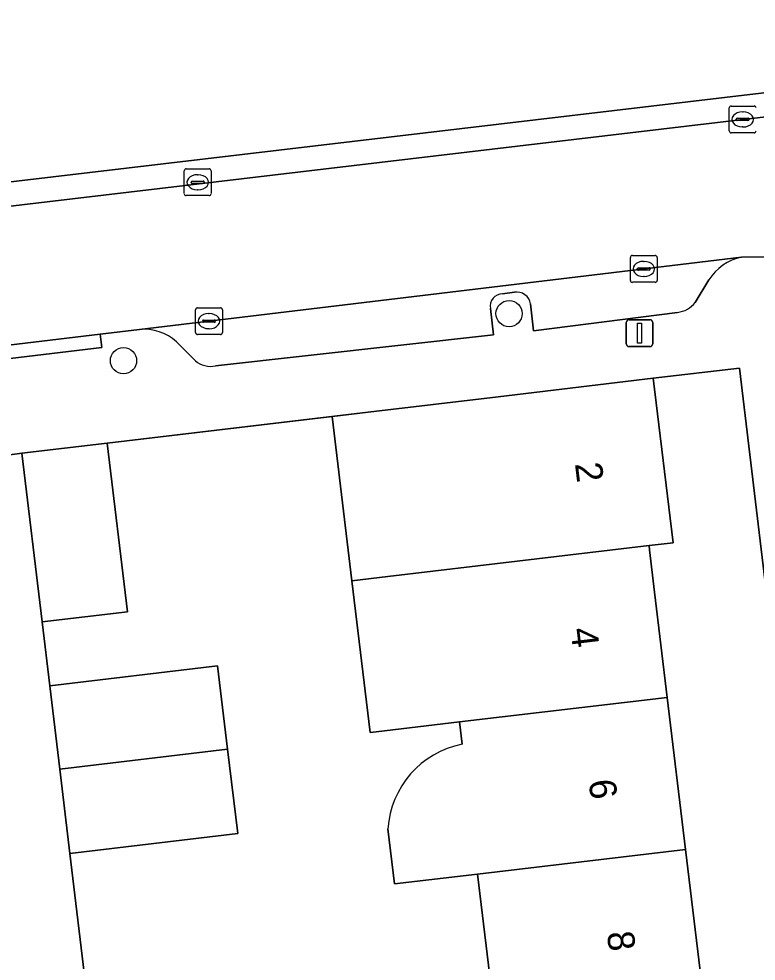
# Model space of a CAD drawing. Extents: x 162073 to 163043, y 381818 to 382561.
# Drawn here: x 162252.72 to 162280.2, y 382297.12 to 382332.25 of the extents above; entities that cross this region are included whole.
import ezdxf

# ---------------------------------------------------------------- set-up
doc = ezdxf.new("R2010")
doc.units = 0
for name, color, linetype in [('IMGEO_Boom', 7, 'Continuous'), ('IMGEO_Erf', 7, 'Continuous'), ('IMGEO_Groenvoorziening', 7, 'Continuous'), ('IMGEO_Kolk', 7, 'Continuous'), ('IMGEO_Lichtmast', 7, 'Continuous'), ('IMGEO_Muur', 7, 'Continuous'), ('IMGEO_Pand', 7, 'Continuous'), ('IMGEO_Pand_nummerreeks', 7, 'Continuous'), ('IMGEO_Parkeervlak_open', 7, 'Continuous'), ('IMGEO_Rijbaan_lokaal_open', 7, 'Continuous'), ('IMGEO_Voetpad_open', 7, 'Continuous')]:
    doc.layers.add(name, color=color, linetype=linetype)

msp = doc.modelspace()

# ---------------------------------------------------------------- linework, layer by layer
at = {"layer": 'IMGEO_Boom'}
for centre in [(162270.991, 382321.263), (162256.616, 382319.509)]:
    msp.add_circle(centre, 0.489, dxfattribs=at)
at = {"layer": 'IMGEO_Erf'}
msp.add_lwpolyline([(162279.582, 382319.233), (162276.366, 382318.851), (162277.101, 382312.721), (162276.208, 382312.615), (162276.227, 382312.455), (162276.416, 382310.884), (162276.887, 382306.952), (162277.565, 382301.292), (162278.244, 382295.633), (162278.923, 382289.973), (162279.619, 382284.165), (162283.713, 382284.654)], close=True, dxfattribs=at)
for points in [[(162269.237, 382305.208), (162269.137, 382306.04), (162266.037, 382305.675), (162265.813, 382305.649), (162265.134, 382311.301), (162264.398, 382317.43), (162256.006, 382316.433), (162256.76, 382310.152), (162253.583, 382309.77), (162253.869, 382307.387), (162260.124, 382308.139), (162260.498, 382305.023), (162260.875, 382301.884), (162254.62, 382301.132), (162255.229, 382296.069)], [(162269.818, 382300.371), (162266.719, 382300.002), (162266.472, 382302.058)], [(162270.498, 382294.711), (162269.818, 382300.371)]]:
    msp.add_lwpolyline(points, dxfattribs=at)
msp.add_arc((162269.908, 382301.83), 3.444, 101.2388, 176.2093, dxfattribs=at)
at = {"layer": 'IMGEO_Groenvoorziening'}
msp.add_lwpolyline([(162221.59, 382342.976), (162223.951, 382329.142), (162224.854, 382322.916), (162294.267, 382331.127), (162317.559, 382333.882), (162315.279, 382353.171), (162313.668, 382365.212), (162306.255, 382425.322)], dxfattribs=at)
at = {"layer": 'IMGEO_Kolk'}
for p, q in [((162279.199, 382328.077), (162279.199, 382328.929)), ((162279.274, 382329.003), (162280.126, 382329.003)), ((162279.687, 382328.783), (162279.712, 382328.783)), ((162279.458, 382328.497), (162279.458, 382328.509)), ((162279.896, 382328.46), (162279.498, 382328.46)), ((162279.501, 382328.546), (162279.899, 382328.546)), ((162279.71, 382328.223), (162279.685, 382328.223)), ((162279.942, 382328.509), (162279.942, 382328.497)), ((162280.126, 382328.003), (162279.274, 382328.003)), ((162258.883, 382325.735), (162258.883, 382326.587)), ((162258.958, 382326.661), (162259.81, 382326.661)), ((162259.884, 382326.587), (162259.884, 382325.735)), ((162259.142, 382326.155), (162259.142, 382326.167)), ((162259.58, 382326.118), (162259.182, 382326.118)), ((162259.185, 382326.204), (162259.583, 382326.204)), ((162259.371, 382326.441), (162259.396, 382326.441)), ((162259.626, 382326.167), (162259.626, 382326.155)), ((162259.394, 382325.881), (162259.369, 382325.881)), ((162259.81, 382325.661), (162258.958, 382325.661)), ((162275.511, 382322.504), (162275.511, 382323.356)), ((162275.586, 382323.43), (162276.438, 382323.43)), ((162276.512, 382323.356), (162276.512, 382322.504)), ((162275.813, 382322.973), (162276.211, 382322.973)), ((162275.999, 382323.21), (162276.024, 382323.21)), ((162275.77, 382322.924), (162275.77, 382322.936)), ((162276.208, 382322.887), (162275.81, 382322.887)), ((162276.022, 382322.65), (162275.997, 382322.65)), ((162276.254, 382322.936), (162276.254, 382322.924)), ((162276.438, 382322.43), (162275.586, 382322.43)), ((162259.302, 382320.556), (162259.302, 382321.408)), ((162259.377, 382321.482), (162260.229, 382321.482)), ((162259.79, 382321.262), (162259.815, 382321.262)), ((162260.303, 382321.408), (162260.303, 382320.556)), ((162259.561, 382320.976), (162259.561, 382320.988)), ((162259.999, 382320.939), (162259.601, 382320.939)), ((162259.604, 382321.025), (162260.002, 382321.025)), ((162260.045, 382320.988), (162260.045, 382320.976)), ((162259.813, 382320.702), (162259.788, 382320.702)), ((162260.229, 382320.482), (162259.377, 382320.482))]:
    msp.add_line(p, q, dxfattribs=at)
for points in [[(162279.199, 382328.077), (162279.199, 382328.929)], [(162279.274, 382329.003), (162280.126, 382329.003)], [(162280.126, 382328.003), (162279.274, 382328.003)], [(162258.883, 382325.735), (162258.883, 382326.587)], [(162258.958, 382326.661), (162259.81, 382326.661)], [(162259.884, 382326.587), (162259.884, 382325.735)], [(162259.81, 382325.661), (162258.958, 382325.661)], [(162275.511, 382322.504), (162275.511, 382323.356)], [(162275.586, 382323.43), (162276.438, 382323.43)], [(162276.512, 382323.356), (162276.512, 382322.504)], [(162276.438, 382322.43), (162275.586, 382322.43)], [(162259.302, 382320.556), (162259.302, 382321.408)], [(162259.377, 382321.482), (162260.229, 382321.482)], [(162260.303, 382321.408), (162260.303, 382320.556)], [(162260.229, 382320.482), (162259.377, 382320.482)]]:
    msp.add_lwpolyline(points, dxfattribs=at)
for centre, radius, start, end in [((162279.276, 382328.927), 0.0765, 91.552, 178.448), ((162279.276, 382328.927), 0.0765, 91.552, 178.448), ((162280.124, 382328.927), 0.0765, 1.552, 88.448), ((162280.124, 382328.927), 0.0765, 1.552, 88.448), ((162279.498, 382328.506), 0.0403, 85.8775, 175.7526), ((162279.495, 382328.496), 0.0366, 178.938, 274.7102), ((162279.899, 382328.503), 0.043, 264.8664, 352.4533), ((162279.903, 382328.508), 0.0386, 1.7309, 96.639), ((162279.276, 382328.079), 0.0765, 181.552, 268.448), ((162279.276, 382328.079), 0.0765, 181.552, 268.448), ((162280.124, 382328.079), 0.0765, 271.552, 358.448), ((162280.124, 382328.079), 0.0765, 271.552, 358.448), ((162258.96, 382326.585), 0.0765, 91.552, 178.448), ((162258.96, 382326.585), 0.0765, 91.552, 178.448), ((162259.808, 382326.585), 0.0765, 1.552, 88.448), ((162259.808, 382326.585), 0.0765, 1.552, 88.448), ((162259.182, 382326.164), 0.0403, 85.8775, 175.7526), ((162259.179, 382326.154), 0.0366, 178.938, 274.7102), ((162259.583, 382326.161), 0.043, 264.8664, 352.4533), ((162259.587, 382326.166), 0.0386, 1.7309, 96.639), ((162258.96, 382325.737), 0.0765, 181.552, 268.448), ((162258.96, 382325.737), 0.0765, 181.552, 268.448), ((162259.808, 382325.737), 0.0765, 271.552, 358.448), ((162259.808, 382325.737), 0.0765, 271.552, 358.448), ((162275.588, 382323.354), 0.0765, 91.552, 178.448), ((162275.588, 382323.354), 0.0765, 91.552, 178.448), ((162276.436, 382323.354), 0.0765, 1.552, 88.448), ((162276.436, 382323.354), 0.0765, 1.552, 88.448), ((162275.81, 382322.933), 0.0403, 85.8775, 175.7526), ((162276.215, 382322.935), 0.0386, 1.7309, 96.639), ((162275.807, 382322.923), 0.0366, 178.938, 274.7102), ((162276.211, 382322.93), 0.043, 264.8664, 352.4533), ((162275.588, 382322.506), 0.0765, 181.552, 268.448), ((162275.588, 382322.506), 0.0765, 181.552, 268.448), ((162276.436, 382322.506), 0.0765, 271.552, 358.448), ((162276.436, 382322.506), 0.0765, 271.552, 358.448), ((162259.379, 382321.406), 0.0765, 91.552, 178.448), ((162259.379, 382321.406), 0.0765, 91.552, 178.448), ((162260.227, 382321.406), 0.0765, 1.552, 88.448), ((162260.227, 382321.406), 0.0765, 1.552, 88.448), ((162259.601, 382320.985), 0.0403, 85.8775, 175.7526), ((162259.598, 382320.975), 0.0366, 178.938, 274.7102), ((162260.002, 382320.982), 0.043, 264.8664, 352.4533), ((162260.006, 382320.987), 0.0386, 1.7309, 96.639), ((162259.379, 382320.558), 0.0765, 181.552, 268.448), ((162259.379, 382320.558), 0.0765, 181.552, 268.448), ((162260.227, 382320.558), 0.0765, 271.552, 358.448), ((162260.227, 382320.558), 0.0765, 271.552, 358.448)]:
    msp.add_arc(centre, radius, start, end, dxfattribs=at)
for centre, major_axis, ratio, start_param, end_param in [((162279.686, 382328.503), (-0.387, 0.002), 0.722429, 4.712389, 7.853982), ((162279.711, 382328.503), (-0.39, 0.002), 0.717154, 1.570796, 4.712389), ((162259.37, 382326.161), (-0.387, 0.002), 0.722429, 4.712389, 7.853982), ((162259.395, 382326.161), (-0.39, 0.002), 0.717154, 1.570796, 4.712389), ((162275.998, 382322.93), (-0.387, 0.002), 0.722429, 4.712389, 7.853982), ((162276.023, 382322.93), (-0.39, 0.002), 0.717154, 1.570796, 4.712389), ((162259.789, 382320.982), (-0.387, 0.002), 0.722429, 4.712389, 7.853982), ((162259.814, 382320.982), (-0.39, 0.002), 0.717154, 1.570796, 4.712389)]:
    msp.add_ellipse(centre, major_axis=major_axis, ratio=ratio, start_param=start_param, end_param=end_param, dxfattribs=at)
at = {"layer": 'IMGEO_Lichtmast'}
for p, q in [((162275.357, 382320.135), (162275.357, 382320.935)), ((162275.357, 382320.935), (162275.357, 382320.135)), ((162275.457, 382321.035), (162276.247, 382321.035)), ((162276.247, 382321.035), (162275.457, 382321.035)), ((162276.347, 382320.935), (162276.347, 382320.135)), ((162276.347, 382320.135), (162276.347, 382320.935)), ((162276.247, 382320.035), (162275.457, 382320.035)), ((162275.457, 382320.035), (162276.247, 382320.035))]:
    msp.add_line(p, q, dxfattribs=at)
msp.add_lwpolyline([(162275.777, 382320.91), (162275.927, 382320.91), (162275.927, 382320.16), (162275.777, 382320.16), (162275.777, 382320.91)], dxfattribs=at)
for centre, start, end in [((162275.457, 382320.935), 90, 180), ((162275.457, 382320.935), 90, 180), ((162276.247, 382320.935), 0, 90), ((162276.247, 382320.935), 360, 90), ((162275.457, 382320.135), 180, 270), ((162275.457, 382320.135), 180, 270), ((162276.247, 382320.135), 270, 0), ((162276.247, 382320.135), 270, 0)]:
    msp.add_arc(centre, 0.1, start, end, dxfattribs=at)
at = {"layer": 'IMGEO_Muur'}
for points in [[(162294.267, 382331.127), (162224.854, 382322.916)], [(162265.736, 382317.589), (162256.006, 382316.433)]]:
    msp.add_lwpolyline(points, dxfattribs=at)
at = {"layer": 'IMGEO_Pand'}
for points in [[(162276.366, 382318.851), (162270.58, 382318.164), (162265.736, 382317.589), (162264.398, 382317.43), (162265.134, 382311.301), (162266.472, 382311.46), (162269.829, 382311.858), (162276.208, 382312.615), (162277.101, 382312.721)], [(162252.828, 382316.055), (162253.583, 382309.77), (162256.76, 382310.152), (162256.006, 382316.433)], [(162276.208, 382312.615), (162269.829, 382311.858), (162266.472, 382311.46), (162265.134, 382311.301), (162265.813, 382305.649), (162266.037, 382305.675), (162269.137, 382306.04), (162276.887, 382306.952), (162276.416, 382310.884), (162276.227, 382312.455)], [(162260.498, 382305.023), (162260.124, 382308.139), (162253.869, 382307.387), (162254.241, 382304.287)], [(162260.498, 382305.023), (162254.241, 382304.287), (162254.62, 382301.132), (162260.875, 382301.884)], [(162270.498, 382294.711), (162278.244, 382295.633), (162277.565, 382301.292), (162269.818, 382300.371)]]:
    msp.add_lwpolyline(points, close=True, dxfattribs=at)
msp.add_lwpolyline([(162266.472, 382302.058), (162266.719, 382300.002), (162269.818, 382300.371), (162277.565, 382301.292), (162276.887, 382306.952), (162269.137, 382306.04), (162269.237, 382305.208)], dxfattribs=at)
msp.add_arc((162269.908, 382301.83), 3.444, 101.2388, 176.2093, dxfattribs=at)
at = {"layer": 'IMGEO_Parkeervlak_open'}
for points in [[(162279.651, 382323.369), (162257.211, 382320.671)], [(162277.928, 382321.683), (162278.441, 382322.523)], [(162270.745, 382321.999), (162271.192, 382322.059)], [(162271.793, 382321.627), (162271.906, 382320.626), (162277.266, 382321.307)], [(162260.043, 382319.315), (162270.404, 382320.474), (162270.295, 382321.458)], [(162258.589, 382320.209), (162259.3, 382319.506)]]:
    msp.add_lwpolyline(points, dxfattribs=at)
for centre, radius, start, end in [((162280.081, 382321.466), 1.951, 102.7221, 147.1983), ((162270.742, 382321.544), 0.455, 89.5945, 190.8986), ((162271.28, 382321.548), 0.519, 8.8052, 99.7775), ((162277.16, 382322.265), 0.963, 276.3232, 322.8678), ((162257.394, 382318.932), 1.749, 46.9151, 96.0155), ((162259.865, 382320.164), 0.868, 229.3503, 281.8164)]:
    msp.add_arc(centre, radius, start, end, dxfattribs=at)
at = {"layer": 'IMGEO_Rijbaan_lokaal_open'}
for points in [[(162280.902, 382328.641), (162279.7, 382328.497), (162227.821, 382322.365), (162226.852, 382322.263), (162227.379, 382317.096), (162227.951, 382317.188), (162245.461, 382319.265), (162246.003, 382319.329), (162255.745, 382320.495), (162257.211, 382320.671), (162279.651, 382323.369), (162280.527, 382323.376)], [(162255.229, 382296.069), (162254.62, 382301.132), (162254.241, 382304.287), (162253.869, 382307.387), (162253.583, 382309.77), (162252.828, 382316.055), (162246.891, 382315.244), (162247.188, 382311.757), (162247.515, 382307.913), (162247.671, 382306.077), (162247.98, 382302.445), (162248.255, 382299.208), (162248.594, 382295.226)]]:
    msp.add_lwpolyline(points, dxfattribs=at)
at = {"layer": 'IMGEO_Voetpad_open'}
for points in [[(162301.608, 382269.767), (162294.515, 382329.063), (162294.267, 382331.127), (162224.854, 382322.916), (162224.912, 382322.254)], [(162225.927, 382322.187), (162226.852, 382322.263), (162227.821, 382322.365), (162279.7, 382328.497), (162280.902, 382328.641)], [(162280.527, 382323.376), (162279.651, 382323.369)], [(162278.441, 382322.523), (162277.928, 382321.683)], [(162271.192, 382322.059), (162270.745, 382321.999)], [(162277.266, 382321.307), (162271.906, 382320.626), (162271.793, 382321.627)], [(162270.295, 382321.458), (162270.404, 382320.474), (162260.043, 382319.315)], [(162257.211, 382320.671), (162255.745, 382320.495), (162255.804, 382320), (162246.062, 382318.833), (162246.003, 382319.329), (162245.461, 382319.265)], [(162259.3, 382319.506), (162258.589, 382320.209)], [(162225.411, 382316.505), (162225.741, 382312.705), (162234.137, 382313.747), (162244.441, 382315.025), (162246.891, 382315.244), (162252.828, 382316.055), (162256.006, 382316.433), (162264.398, 382317.43), (162265.736, 382317.589), (162270.58, 382318.164), (162276.366, 382318.851), (162279.582, 382319.233), (162283.713, 382284.654), (162283.902, 382283.072), (162286.896, 382283.435), (162290.879, 382250), (162292.617, 382235.411), (162289.699, 382235.044), (162294.53, 382195.364)]]:
    msp.add_lwpolyline(points, dxfattribs=at)
msp.add_lwpolyline([(162246.003, 382319.329), (162246.062, 382318.833), (162255.804, 382320), (162255.745, 382320.495)], close=True, dxfattribs=at)
for centre, radius, start, end in [((162280.081, 382321.466), 1.951, 102.7221, 147.1983), ((162270.742, 382321.544), 0.455, 89.5945, 190.8986), ((162271.28, 382321.548), 0.519, 8.8052, 99.7775), ((162277.16, 382322.265), 0.963, 276.3232, 322.8678), ((162257.394, 382318.932), 1.749, 46.9151, 96.0155), ((162259.865, 382320.164), 0.868, 229.3503, 281.8164)]:
    msp.add_arc(centre, radius, start, end, dxfattribs=at)

# ---------------------------------------------------------------- texts
at = {"layer": 'IMGEO_Pand_nummerreeks'}
for s, rotation, p in [('2', 276.8352, (162273.444, 382315.671)), ('4', 276.8352, (162273.277, 382309.509)), ('6', 276.8372, (162273.955, 382303.851)), ('8', 276.8372, (162274.634, 382298.189))]:
    msp.add_text(s, height=1, rotation=rotation, dxfattribs=at).set_placement(p)

doc.saveas('drawing.dxf')
